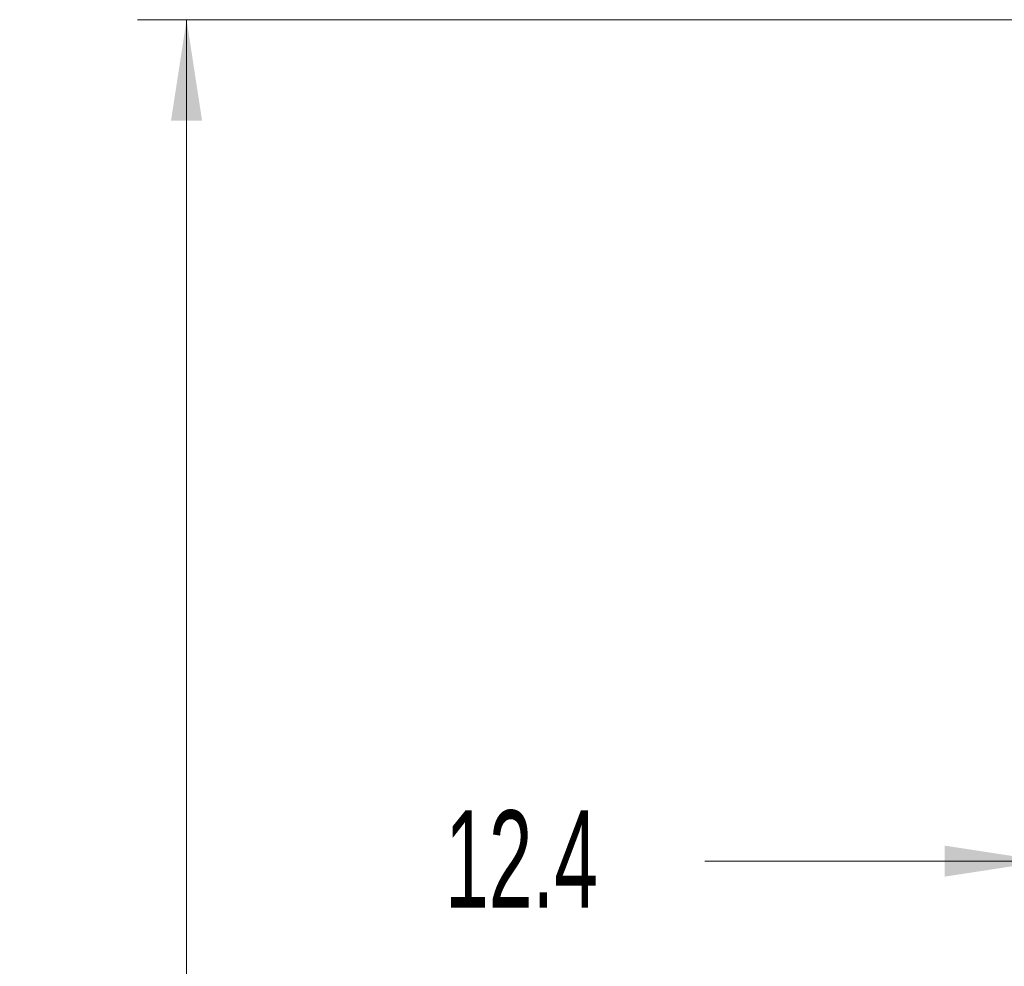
# Model space of a CAD drawing. Header units: millimetres. Extents: x 0 to 1118, y 0 to 864.
# Tile 334 of 512: x 429 to 461, y 428 to 459. Entities that reach past the tile are written whole.
import ezdxf

# ---------------------------------------------------------------- set-up
doc = ezdxf.new("R2010")
doc.units = ezdxf.units.MM
doc.styles.add('SLDTEXTSTYLE0', font='TXT', dxfattribs={"width": 0.605})
doc.dimstyles.new('SLDDIMSTYLE1', dxfattribs={"dimtxt": 3.175, "dimasz": 3.302, "dimexe": 0, "dimexo": 0.0625, "dimgap": 0.79375, "dimtad": 0, "dimtih": 1, "dimtoh": 1, "dimdec": 1, "dimlfac": 4, "dimrnd": 1e-09, "dimzin": 4, "dimdsep": 46, "dimtxsty": 'SLDTEXTSTYLE0', "dimsah": 1, "dimcen": 0.09, "dimadec": 0, "dimazin": 1, "dimtfac": 1, "dimtofl": 0, "dimtmove": 0, "dimatfit": 3, "dimfxl": 1, "dimfrac": 2, "dimtolj": 1, "dimtzin": 12, "dimarcsym": 0})
doc.dimstyles.new('SLDDIMSTYLE2', dxfattribs={"dimtxt": 3.175, "dimasz": 3.302, "dimexe": 0, "dimexo": 0.0625, "dimgap": 0.79375, "dimtad": 0, "dimtih": 1, "dimtoh": 1, "dimdec": 1, "dimlfac": 4, "dimrnd": 1e-09, "dimzin": 12, "dimdsep": 46, "dimtxsty": 'SLDTEXTSTYLE0', "dimsah": 1, "dimcen": 0.09, "dimadec": 0, "dimazin": 3, "dimtfac": 1, "dimtmove": 0, "dimatfit": 0, "dimfxl": 1, "dimfrac": 2, "dimtolj": 1, "dimtzin": 12, "dimarcsym": 0})

# ---------------------------------------------------------------- blocks, each defined once
blk = doc.blocks.new('_D_1')
at = {"color": 7, "linetype": 'Continuous', "lineweight": 0}
for p, q in [((465.998, 458.908), (432.779, 458.908)), ((434.379, 458.908), (434.379, 423.22)), ((434.379, 382.658), (434.379, 418.347)), ((465.736, 382.658), (432.779, 382.658))]:
    blk.add_line(p, q, dxfattribs=at)
for points in [[(434.379, 458.908), (433.871, 455.606), (434.887, 455.606)], [(434.379, 382.658), (434.887, 385.96), (433.871, 385.96)]]:
    blk.add_solid(points, dxfattribs=at)
at = {"color": 7, "linetype": 'Continuous', "lineweight": 0, "insert": (428.922, 422.44), "char_height": 3.175, "attachment_point": 1, "style": 'SLDTEXTSTYLE0'}
blk.add_mtext('305.0', dxfattribs=at)
blk = doc.blocks.new('_D_2')
at = {"color": 7, "linetype": 'Continuous', "lineweight": 0}
for p, q in [((465.577, 440.058), (465.577, 429.782)), ((462.473, 431.382), (451.323, 431.382)), ((465.577, 431.382), (471.927, 431.382))]:
    blk.add_line(p, q, dxfattribs=at)
for points in [[(462.473, 431.382), (459.171, 431.89), (459.171, 430.874)], [(465.577, 431.382), (468.879, 430.874), (468.879, 431.89)]]:
    blk.add_solid(points, dxfattribs=at)
at = {"color": 7, "linetype": 'Continuous', "lineweight": 0, "insert": (442.834, 433.039), "char_height": 3.175, "attachment_point": 1, "style": 'SLDTEXTSTYLE0'}
blk.add_mtext('12.4', dxfattribs=at)

msp = doc.modelspace()

# ---------------------------------------------------------------- dimensions: what is measured, and where the dimension line sits
at = {"color": 7, "linetype": 'Continuous', "lineweight": 0}
dim = msp.add_linear_dim(base=(434.3787, 458.9083), p1=(467.3357, 382.6583), p2=(467.5982, 458.9083), angle=90, dimstyle='SLDDIMSTYLE1', dxfattribs=at)
dim.commit()
dim.dimension.update_dxf_attribs({"geometry": '_D_1', "text_midpoint": (434.3787, 420.7833), "dimtype": 160})
dim = msp.add_linear_dim(base=(462.4732, 431.3821), p1=(465.5768, 441.6583), p2=(462.4732, 448.7833), dimstyle='SLDDIMSTYLE2', dxfattribs=at)
dim.commit()
dim.dimension.update_dxf_attribs({"geometry": '_D_2', "text_midpoint": (447.0787, 431.3821), "dimtype": 160})

doc.saveas('drawing.dxf')
